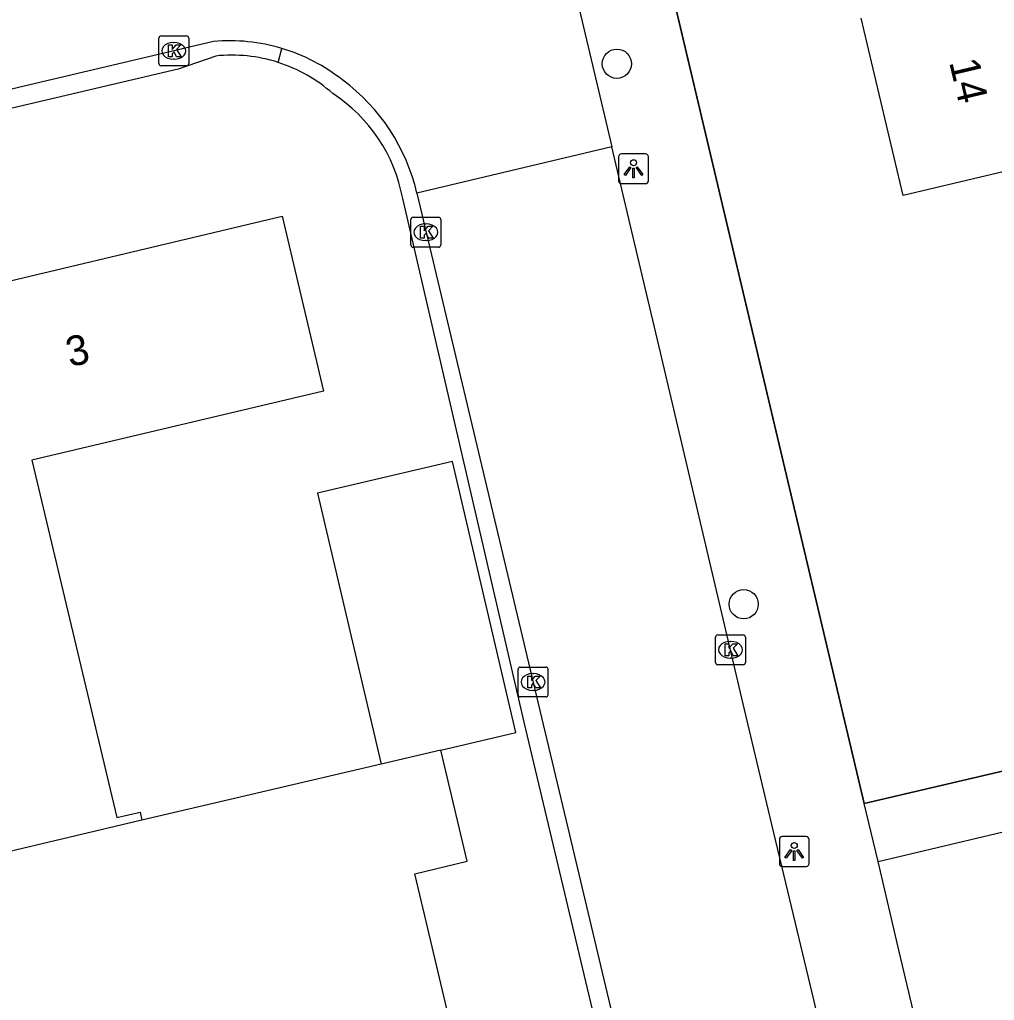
# Model space of a CAD drawing. Extents: x 157663 to 158496, y 379212 to 380934.
# Drawn here: x 158260.21 to 158292.83, y 380749 to 380781.82 of the extents above; entities that cross this region are included whole.
import ezdxf

# ---------------------------------------------------------------- set-up
doc = ezdxf.new("R2010")
doc.units = 0
for name, color, linetype in [('IMGEO_Boom', 7, 'Continuous'), ('IMGEO_Hek', 7, 'Continuous'), ('IMGEO_Kolk', 7, 'Continuous'), ('IMGEO_Lichtpunt', 7, 'Continuous'), ('IMGEO_Pand', 7, 'Continuous'), ('IMGEO_Pand_nummerreeks', 7, 'Continuous'), ('IMGEO_Rijbaan_lokaal_open', 7, 'Continuous'), ('IMGEO_Voetpad_open', 7, 'Continuous')]:
    doc.layers.add(name, color=color, linetype=linetype)

msp = doc.modelspace()

# ---------------------------------------------------------------- linework, layer by layer
at = {"layer": 'IMGEO_Boom'}
for centre in [(158280.198, 380780.341), (158284.442, 380762.255)]:
    msp.add_circle(centre, 0.489, dxfattribs=at)
at = {"layer": 'IMGEO_Hek'}
for points in [[(158278.739, 380796.726), (158288.473, 380755.581)], [(158288.473, 380755.581), (158304.545, 380759.344)]]:
    msp.add_lwpolyline(points, dxfattribs=at)
at = {"layer": 'IMGEO_Kolk'}
for p, q in [((158264.873, 380780.346), (158264.873, 380781.198)), ((158264.948, 380781.272), (158265.8, 380781.272)), ((158265.361, 380781.052), (158265.386, 380781.052)), ((158265.874, 380781.198), (158265.874, 380780.346)), ((158265.384, 380780.492), (158265.359, 380780.492)), ((158265.8, 380780.272), (158264.948, 380780.272)), ((158273.307, 380774.277), (158273.307, 380775.129)), ((158273.382, 380775.203), (158274.234, 380775.203)), ((158274.308, 380775.129), (158274.308, 380774.277)), ((158273.795, 380774.983), (158273.82, 380774.983)), ((158274.234, 380774.203), (158273.382, 380774.203)), ((158273.818, 380774.423), (158273.793, 380774.423)), ((158283.5, 380760.304), (158283.5, 380761.156)), ((158283.575, 380761.23), (158284.427, 380761.23)), ((158283.988, 380761.01), (158284.013, 380761.01)), ((158284.501, 380761.156), (158284.501, 380760.304)), ((158284.011, 380760.45), (158283.986, 380760.45)), ((158276.893, 380759.226), (158276.893, 380760.078)), ((158276.968, 380760.152), (158277.82, 380760.152)), ((158277.894, 380760.078), (158277.894, 380759.226)), ((158284.427, 380760.23), (158283.575, 380760.23)), ((158277.381, 380759.932), (158277.406, 380759.932)), ((158277.404, 380759.372), (158277.379, 380759.372)), ((158277.82, 380759.152), (158276.968, 380759.152))]:
    msp.add_line(p, q, dxfattribs=at)
for points in [[(158264.873, 380780.346), (158264.873, 380781.198)], [(158264.948, 380781.272), (158265.8, 380781.272)], [(158265.874, 380781.198), (158265.874, 380780.346)], [(158265.194, 380780.972), (158265.317, 380780.972), (158265.317, 380780.821), (158265.447, 380780.972), (158265.611, 380780.972), (158265.465, 380780.821), (158265.618, 380780.572), (158265.466, 380780.572), (158265.381, 380780.736), (158265.317, 380780.669), (158265.317, 380780.572), (158265.194, 380780.572), (158265.194, 380780.972)], [(158265.8, 380780.272), (158264.948, 380780.272)], [(158273.307, 380774.277), (158273.307, 380775.129)], [(158273.382, 380775.203), (158274.234, 380775.203)], [(158274.308, 380775.129), (158274.308, 380774.277)], [(158273.628, 380774.903), (158273.751, 380774.903), (158273.751, 380774.752), (158273.881, 380774.903), (158274.045, 380774.903), (158273.899, 380774.752), (158274.052, 380774.503), (158273.9, 380774.503), (158273.815, 380774.667), (158273.751, 380774.6), (158273.751, 380774.503), (158273.628, 380774.503), (158273.628, 380774.903)], [(158274.234, 380774.203), (158273.382, 380774.203)], [(158283.5, 380760.304), (158283.5, 380761.156)], [(158283.575, 380761.23), (158284.427, 380761.23)], [(158284.501, 380761.156), (158284.501, 380760.304)], [(158283.821, 380760.93), (158283.944, 380760.93), (158283.944, 380760.779), (158284.074, 380760.93), (158284.238, 380760.93), (158284.092, 380760.779), (158284.245, 380760.53), (158284.093, 380760.53), (158284.008, 380760.694), (158283.944, 380760.627), (158283.944, 380760.53), (158283.821, 380760.53), (158283.821, 380760.93)], [(158276.893, 380759.226), (158276.893, 380760.078)], [(158276.968, 380760.152), (158277.82, 380760.152)], [(158277.894, 380760.078), (158277.894, 380759.226)], [(158284.427, 380760.23), (158283.575, 380760.23)], [(158277.214, 380759.852), (158277.337, 380759.852), (158277.337, 380759.701), (158277.467, 380759.852), (158277.631, 380759.852), (158277.485, 380759.701), (158277.638, 380759.452), (158277.486, 380759.452), (158277.401, 380759.616), (158277.337, 380759.549), (158277.337, 380759.452), (158277.214, 380759.452), (158277.214, 380759.852)], [(158277.82, 380759.152), (158276.968, 380759.152)]]:
    msp.add_lwpolyline(points, dxfattribs=at)
for centre, start, end in [((158264.95, 380781.196), 91.552, 178.448), ((158264.95, 380781.196), 91.552, 178.448), ((158265.798, 380781.196), 1.552, 88.448), ((158265.798, 380781.196), 1.552, 88.448), ((158264.95, 380780.348), 181.552, 268.448), ((158264.95, 380780.348), 181.552, 268.448), ((158265.798, 380780.348), 271.552, 358.448), ((158265.798, 380780.348), 271.552, 358.448), ((158273.384, 380775.127), 91.552, 178.448), ((158273.384, 380775.127), 91.552, 178.448), ((158274.232, 380775.127), 1.552, 88.448), ((158274.232, 380775.127), 1.552, 88.448), ((158273.384, 380774.279), 181.552, 268.448), ((158273.384, 380774.279), 181.552, 268.448), ((158274.232, 380774.279), 271.552, 358.448), ((158274.232, 380774.279), 271.552, 358.448), ((158283.577, 380761.154), 91.552, 178.448), ((158283.577, 380761.154), 91.552, 178.448), ((158284.425, 380761.154), 1.552, 88.448), ((158284.425, 380761.154), 1.552, 88.448), ((158276.97, 380760.076), 91.552, 178.448), ((158276.97, 380760.076), 91.552, 178.448), ((158277.818, 380760.076), 1.552, 88.448), ((158277.818, 380760.076), 1.552, 88.448), ((158283.577, 380760.306), 181.552, 268.448), ((158283.577, 380760.306), 181.552, 268.448), ((158284.425, 380760.306), 271.552, 358.448), ((158284.425, 380760.306), 271.552, 358.448), ((158276.97, 380759.228), 181.552, 268.448), ((158276.97, 380759.228), 181.552, 268.448), ((158277.818, 380759.228), 271.552, 358.448), ((158277.818, 380759.228), 271.552, 358.448)]:
    msp.add_arc(centre, 0.0765, start, end, dxfattribs=at)
for centre, major_axis, ratio, start_param, end_param in [((158265.36, 380780.772), (-0.387, 0.002), 0.722429, 4.712389, 7.853982), ((158265.385, 380780.772), (-0.39, 0.002), 0.717154, 1.570796, 4.712389), ((158273.794, 380774.703), (-0.387, 0.002), 0.722429, 4.712389, 7.853982), ((158273.819, 380774.703), (-0.39, 0.002), 0.717154, 1.570796, 4.712389), ((158283.987, 380760.73), (-0.387, 0.002), 0.722429, 4.712389, 7.853982), ((158284.012, 380760.73), (-0.39, 0.002), 0.717154, 1.570796, 4.712389), ((158277.38, 380759.652), (-0.387, 0.002), 0.722429, 4.712389, 7.853982), ((158277.405, 380759.652), (-0.39, 0.002), 0.717154, 1.570796, 4.712389)]:
    msp.add_ellipse(centre, major_axis=major_axis, ratio=ratio, start_param=start_param, end_param=end_param, dxfattribs=at)
at = {"layer": 'IMGEO_Lichtpunt'}
for p, q in [((158280.257, 380777.232), (158280.257, 380776.425)), ((158280.257, 380777.232), (158280.257, 380776.425)), ((158281.159, 380777.327), (158280.351, 380777.327)), ((158281.159, 380777.327), (158280.351, 380777.327)), ((158281.253, 380776.425), (158281.253, 380777.232)), ((158281.253, 380776.425), (158281.253, 380777.232)), ((158280.351, 380776.331), (158281.159, 380776.331)), ((158280.351, 380776.331), (158281.159, 380776.331)), ((158286.538, 380754.477), (158285.73, 380754.477)), ((158286.538, 380754.477), (158285.73, 380754.477)), ((158285.636, 380754.382), (158285.636, 380753.575)), ((158285.636, 380754.382), (158285.636, 380753.575)), ((158286.632, 380753.575), (158286.632, 380754.382)), ((158286.632, 380753.575), (158286.632, 380754.382)), ((158285.73, 380753.481), (158286.538, 380753.481)), ((158285.73, 380753.481), (158286.538, 380753.481))]:
    msp.add_line(p, q, dxfattribs=at)
for points in [[(158280.631, 380776.896), (158280.67, 380776.868), (158280.482, 380776.606), (158280.444, 380776.633), (158280.631, 380776.896)], [(158280.733, 380776.848), (158280.78, 380776.848), (158280.78, 380776.526), (158280.733, 380776.526), (158280.733, 380776.848)], [(158280.843, 380776.868), (158280.881, 380776.895), (158281.068, 380776.633), (158281.029, 380776.605), (158280.843, 380776.868)], [(158286.01, 380754.046), (158286.049, 380754.018), (158285.861, 380753.756), (158285.823, 380753.783), (158286.01, 380754.046)], [(158286.112, 380753.998), (158286.159, 380753.998), (158286.159, 380753.676), (158286.112, 380753.676), (158286.112, 380753.998)], [(158286.222, 380754.018), (158286.26, 380754.045), (158286.447, 380753.783), (158286.408, 380753.755), (158286.222, 380754.018)]]:
    msp.add_lwpolyline(points, dxfattribs=at)
for centre in [(158280.756, 380777.03), (158286.135, 380754.18)]:
    msp.add_circle(centre, 0.0994, dxfattribs=at)
for centre, start, end in [((158280.351, 380777.232), 90, 180), ((158280.351, 380777.232), 90, 180), ((158281.159, 380777.232), 0, 90), ((158281.159, 380777.232), 0, 90), ((158280.351, 380776.425), 180, 270), ((158280.351, 380776.425), 180, 270), ((158281.159, 380776.425), 270, 0), ((158281.159, 380776.425), 270, 360), ((158285.73, 380754.382), 90, 180), ((158285.73, 380754.382), 90, 180), ((158286.538, 380754.382), 0, 90), ((158286.538, 380754.382), 0, 90), ((158285.73, 380753.575), 180, 270), ((158285.73, 380753.575), 180, 270), ((158286.538, 380753.575), 270, 0), ((158286.538, 380753.575), 270, 360)]:
    msp.add_arc(centre, 0.0946, start, end, dxfattribs=at)
at = {"layer": 'IMGEO_Pand'}
for points in [[(158297.615, 380774.594), (158296.899, 380777.616), (158296.331, 380777.482), (158289.781, 380775.931), (158288.376, 380781.865)], [(158252.277, 380773.061), (158256.011, 380773.946), (158256.412, 380772.254), (158268.997, 380775.237), (158270.384, 380769.385), (158260.627, 380767.072), (158263.461, 380755.114), (158264.242, 380755.299), (158264.306, 380755.031)], [(158274.307, 380757.374), (158276.817, 380757.962), (158274.693, 380767.032), (158270.185, 380765.975), (158272.309, 380756.906)], [(158274.307, 380757.374), (158272.309, 380756.906)], [(158276.422, 380740.61), (158273.769, 380751.827), (158273.435, 380753.237), (158275.19, 380753.654), (158274.307, 380757.374)], [(158272.309, 380756.906), (158264.306, 380755.031)], [(158264.306, 380755.031), (158256.966, 380753.286)]]:
    msp.add_lwpolyline(points, dxfattribs=at)
at = {"layer": 'IMGEO_Rijbaan_lokaal_open'}
for points in [[(158277.001, 380790.391), (158280.032, 380777.559)], [(158266.7, 380781.088), (158254.357, 380778.173), (158248.445, 380776.778), (158233.729, 380773.304)], [(158280.032, 380777.559), (158273.504, 380776.015)], [(158299.078, 380697.367), (158299.024, 380697.594), (158293.7, 380719.842), (158292.832, 380723.522), (158291.886, 380727.513), (158290.986, 380731.308), (158286.732, 380749.252), (158285.857, 380752.928), (158285.387, 380754.879), (158284.513, 380758.542), (158281.657, 380770.677), (158280.79, 380774.351), (158280.032, 380777.559)], [(158273.504, 380776.015), (158277.681, 380758.46), (158278.557, 380754.776), (158285.778, 380724.361)]]:
    msp.add_lwpolyline(points, dxfattribs=at)
for centre, radius, start, end in [((158267.23, 380775.001), 6.11, 73.2892, 94.9772), ((158267.234, 380774.996), 6.113, 51.657, 73.3411), ((158267.151, 380774.548), 6.521, 13.0046, 53.524)]:
    msp.add_arc(centre, radius, start, end, dxfattribs=at)
at = {"layer": 'IMGEO_Voetpad_open'}
for points in [[(158288.473, 380755.581), (158280.066, 380791.118)], [(158268.865, 380780.387), (158268.987, 380780.853)], [(158266.774, 380780.599), (158265.52, 380780.163), (158235.037, 380772.999)], [(158285.346, 380723.589), (158277.096, 380758.306), (158273.031, 380775.835)], [(158304.545, 380759.344), (158288.473, 380755.581)], [(158288.94, 380753.648), (158300.125, 380756.303)], [(158288.94, 380753.648), (158288.473, 380755.581)], [(158296.795, 380720.47), (158294.972, 380728.159), (158294.286, 380731.078), (158291.182, 380744.148), (158289.647, 380750.631), (158288.94, 380753.648)]]:
    msp.add_lwpolyline(points, dxfattribs=at)
for centre, radius, start, end in [((158267.317, 380775.536), 5.093, 72.302, 96.1195), ((158267.318, 380775.555), 5.073, 48.3483, 72.2498), ((158267.79, 380774.876), 5.328, 10.3652, 57.0225)]:
    msp.add_arc(centre, radius, start, end, dxfattribs=at)

# ---------------------------------------------------------------- texts
at = {"layer": 'IMGEO_Pand_nummerreeks'}
for s, rotation, p in [('14', 283.3237, (158291.313, 380780.4)), ('3', 13.3346, (158261.898, 380770.184))]:
    msp.add_text(s, height=1, rotation=rotation, dxfattribs=at).set_placement(p)

doc.saveas('drawing.dxf')
